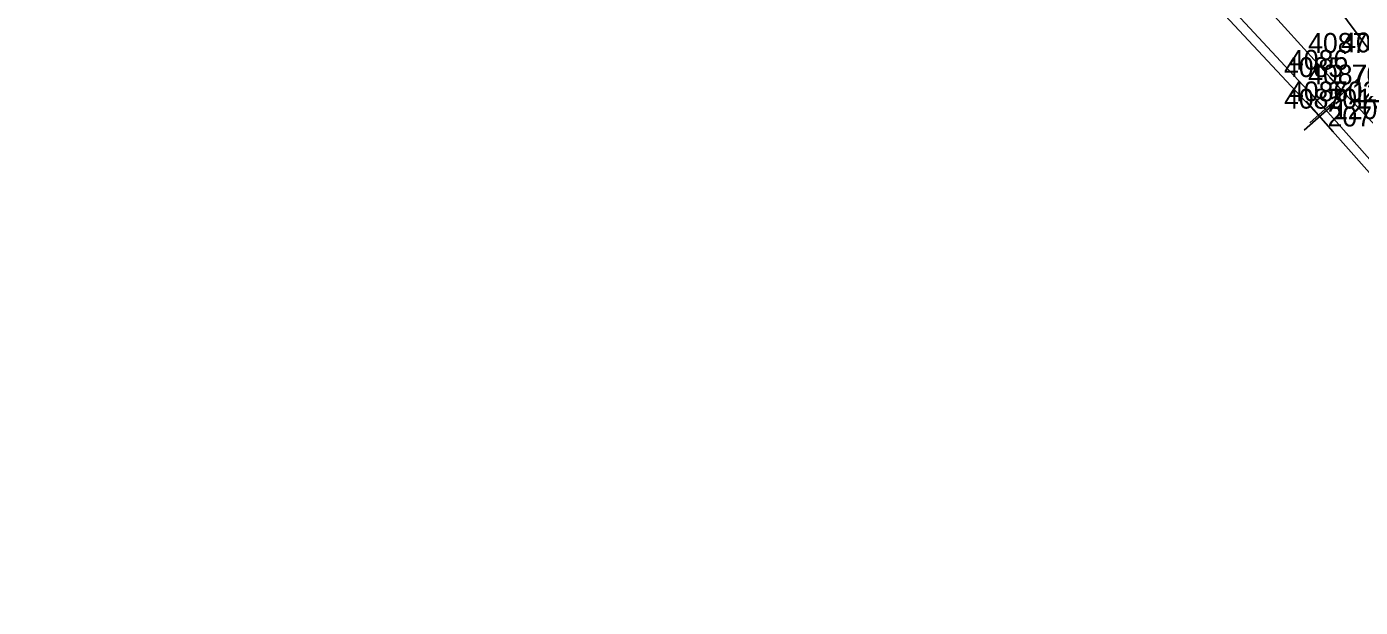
# Model space of a CAD drawing. Extents: x 1602514 to 1609837, y 863887 to 871157.
# Drawn here: x 1608711 to 1609218, y 864534 to 864755 of the extents above; entities that cross this region are included whole.
import ezdxf

# ---------------------------------------------------------------- set-up
doc = ezdxf.new("R2010")
doc.units = 0
for name, color, linetype in [('Default', 7, 'Continuous'), ('Survey-Point', 7, 'Continuous'), ('Survey-Text-Elevation', 7, 'Continuous'), ('Survey-Text-Feature', 7, 'Continuous'), ('Survey-Text-Name and Number', 7, 'Continuous')]:
    doc.layers.add(name, color=color, linetype=linetype)

msp = doc.modelspace()

# ---------------------------------------------------------------- linework, layer by layer
at = {"layer": 'Default'}
for points in [[(1609251.51, 864687.92), (1609211.37, 864729.97), (1609172.46, 864772.87), (1609128.87, 864817.19), (1609089.9, 864856.29), (1609049.33, 864893.92), (1609010.52, 864930.53), (1608963.41, 864970.55), (1608918.4, 865009.2), (1608872.79, 865045.29), (1608823.9, 865082.63), (1608779.65, 865116.92), (1608731.48, 865150.32), (1608683.77, 865182.75)], [(1609251.51, 864687.92), (1609211.37, 864729.97), (1609172.46, 864772.87), (1609128.87, 864817.19), (1609089.9, 864856.29), (1609049.33, 864893.92), (1609010.52, 864930.53), (1608963.41, 864970.55), (1608918.4, 865009.2), (1608872.79, 865045.29), (1608823.9, 865082.63), (1608779.65, 865116.92), (1608731.48, 865150.32), (1608683.77, 865182.75)], [(1609251.51, 864687.92), (1609211.37, 864729.97), (1609172.46, 864772.87), (1609128.87, 864817.19), (1609089.9, 864856.29), (1609049.33, 864893.92), (1609010.52, 864930.53), (1608963.41, 864970.55), (1608918.4, 865009.2), (1608872.79, 865045.29), (1608823.9, 865082.63), (1608779.65, 865116.92), (1608731.48, 865150.32), (1608683.77, 865182.75)], [(1609239.11, 864679.14), (1609202.19, 864720.77), (1609160.88, 864765.01), (1609119.89, 864807.05), (1609079.55, 864846.63), (1609040.08, 864883.99), (1608999.88, 864920.59), (1608953.55, 864961.09), (1608908.67, 864998.94), (1608863.86, 865035.02), (1608815.88, 865071.82), (1608770.28, 865105.18), (1608724.11, 865137.68), (1608675, 865171.14)], [(1609239.11, 864679.14), (1609202.19, 864720.77), (1609160.88, 864765.01), (1609119.89, 864807.05), (1609079.55, 864846.63), (1609040.08, 864883.99), (1608999.88, 864920.59), (1608953.55, 864961.09), (1608908.67, 864998.94), (1608863.86, 865035.02), (1608815.88, 865071.82), (1608770.28, 865105.18), (1608724.11, 865137.68), (1608675, 865171.14)], [(1609239.11, 864679.14), (1609202.19, 864720.77), (1609160.88, 864765.01), (1609119.89, 864807.05), (1609079.55, 864846.63), (1609040.08, 864883.99), (1608999.88, 864920.59), (1608953.55, 864961.09), (1608908.67, 864998.94), (1608863.86, 865035.02), (1608815.88, 865071.82), (1608770.28, 865105.18), (1608724.11, 865137.68), (1608675, 865171.14)], [(1609242.29, 864680.81), (1609204.27, 864723.55), (1609163.69, 864767.28), (1609122.05, 864809.89), (1609081.83, 864849.09), (1609042.41, 864886.63), (1609002.33, 864923.48), (1608956.01, 864963.77), (1608911.48, 865001.04), (1608866.15, 865037.02), (1608818.03, 865074.49), (1608772.19, 865108.08), (1608725.46, 865141.19), (1608676.66, 865174.29)], [(1609242.29, 864680.81), (1609204.27, 864723.55), (1609163.69, 864767.28), (1609122.05, 864809.89), (1609081.83, 864849.09), (1609042.41, 864886.63), (1609002.33, 864923.48), (1608956.01, 864963.77), (1608911.48, 865001.04), (1608866.15, 865037.02), (1608818.03, 865074.49), (1608772.19, 865108.08), (1608725.46, 865141.19), (1608676.66, 865174.29)], [(1609242.29, 864680.81), (1609204.27, 864723.55), (1609163.69, 864767.28), (1609122.05, 864809.89), (1609081.83, 864849.09), (1609042.41, 864886.63), (1609002.33, 864923.48), (1608956.01, 864963.77), (1608911.48, 865001.04), (1608866.15, 865037.02), (1608818.03, 865074.49), (1608772.19, 865108.08), (1608725.46, 865141.19), (1608676.66, 865174.29)], [(1609761.97, 863907.28), (1609738.08, 863963.79), (1609716.49, 864013), (1609684.47, 864070.97), (1609661.22, 864113.84), (1609637.73, 864170.53), (1609612.37, 864217.52), (1609582.99, 864268.15), (1609553.96, 864317.71), (1609520.91, 864373.9), (1609484.78, 864422.99), (1609446.86, 864468.2), (1609418.18, 864513.99), (1609377.46, 864568.48), (1609344.31, 864612.8), (1609304.89, 864660.73), (1609266.65, 864699.34), (1609223.93, 864742.15), (1609190.41, 864787.15), (1609146.47, 864834.28), (1609108.85, 864870.77), (1609064.82, 864911.72), (1609026.77, 864946.42)], [(1609761.97, 863907.28), (1609738.08, 863963.79), (1609716.49, 864013), (1609684.47, 864070.97), (1609661.22, 864113.84), (1609637.73, 864170.53), (1609612.37, 864217.52), (1609582.99, 864268.15), (1609553.96, 864317.71), (1609520.91, 864373.9), (1609484.78, 864422.99), (1609446.86, 864468.2), (1609418.18, 864513.99), (1609377.46, 864568.48), (1609344.31, 864612.8), (1609304.89, 864660.73), (1609266.65, 864699.34), (1609223.93, 864742.15), (1609190.41, 864787.15), (1609146.47, 864834.28), (1609108.85, 864870.77), (1609064.82, 864911.72), (1609026.77, 864946.42)], [(1609761.97, 863907.28), (1609738.08, 863963.79), (1609716.49, 864013), (1609684.47, 864070.97), (1609661.22, 864113.84), (1609637.73, 864170.53), (1609612.37, 864217.52), (1609582.99, 864268.15), (1609553.96, 864317.71), (1609520.91, 864373.9), (1609484.78, 864422.99), (1609446.86, 864468.2), (1609418.18, 864513.99), (1609377.46, 864568.48), (1609344.31, 864612.8), (1609304.89, 864660.73), (1609266.65, 864699.34), (1609223.93, 864742.15), (1609190.41, 864787.15), (1609146.47, 864834.28), (1609108.85, 864870.77), (1609064.82, 864911.72), (1609026.77, 864946.42)]]:
    msp.add_lwpolyline(points, dxfattribs=at)
at = {"layer": 'Survey-Point'}
for p, q in [((1609205.72, 864724.58), (1609217.02, 864735.37)), ((1609205.72, 864724.58), (1609217.02, 864735.37)), ((1609205.97, 864735.63), (1609216.76, 864724.32)), ((1609205.97, 864735.63), (1609216.76, 864724.32)), ((1609198.43, 864718.36), (1609210.1, 864728.74)), ((1609198.43, 864718.36), (1609210.1, 864728.74)), ((1609199.07, 864729.39), (1609209.46, 864717.71)), ((1609199.07, 864729.39), (1609209.46, 864717.71)), ((1609196.35, 864715.59), (1609208.04, 864725.96)), ((1609196.35, 864715.59), (1609208.04, 864725.96)), ((1609197.01, 864726.62), (1609207.38, 864714.93)), ((1609197.01, 864726.62), (1609207.38, 864714.93))]:
    msp.add_line(p, q, dxfattribs=at)

# ---------------------------------------------------------------- texts
at = {"layer": 'Survey-Text-Elevation'}
for s, p in [('701.5178', (1609214.37, 864732.97)), ('702.1158', (1609207.27, 864726.55)), ('701.9409', (1609205.19, 864723.77))]:
    msp.add_text(s, height=7.56, dxfattribs=at).set_placement(p)
at = {"layer": 'Survey-Text-Feature'}
for s, p in [('121', (1609214.37, 864726.19)), ('207', (1609205.19, 864716.99)), ('120', (1609207.27, 864719.77))]:
    msp.add_text(s, height=7.56, dxfattribs=at).set_placement(p)
at = {"layer": 'Survey-Text-Name and Number'}
for s, p in [('4087', (1609197.82, 864744.97)), ('4088', (1609210.39, 864745.15)), ('4086', (1609190.54, 864738.55)), ('4085', (1609188.64, 864735.77)), ('4087', (1609197.82, 864732.97)), ('4086', (1609190.54, 864726.55)), ('4085', (1609188.64, 864723.77))]:
    msp.add_text(s, height=7.56, dxfattribs=at).set_placement(p)

doc.saveas('drawing.dxf')
